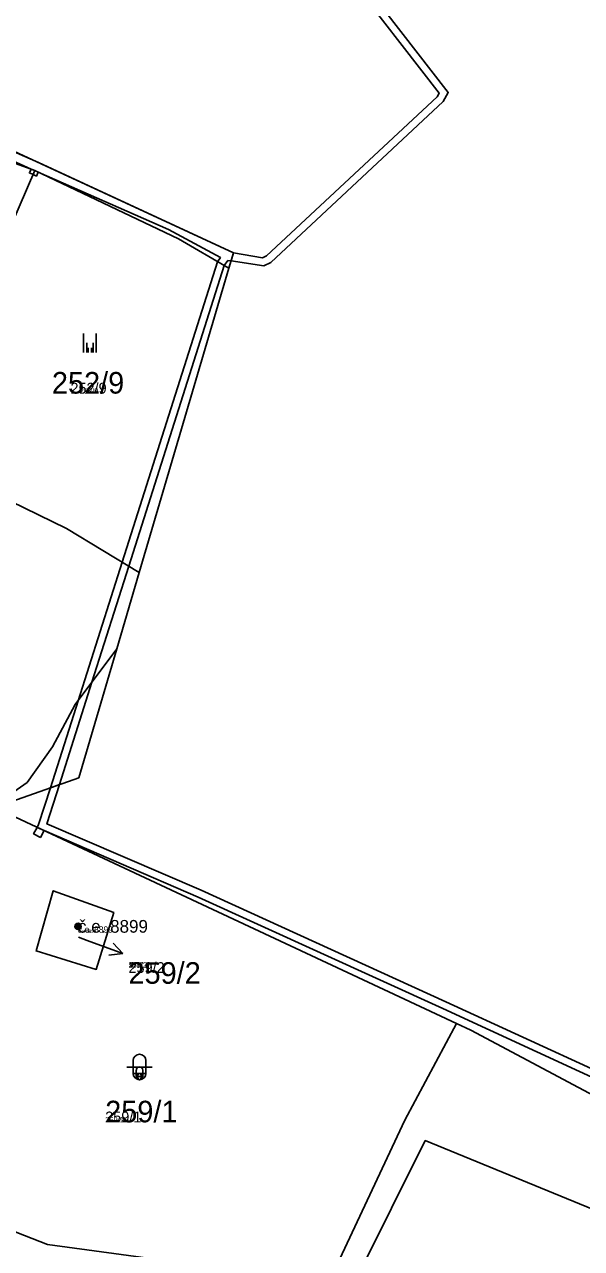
# Model space of a CAD drawing. Extents: x -759873 to -758487, y -975024 to -973516.
# Drawn here: x -758864.9 to -758821, y -974680.9 to -974584.4 of the extents above; entities that cross this region are included whole.
import ezdxf

# ---------------------------------------------------------------- set-up
doc = ezdxf.new("R2010")
doc.units = 0
for name, color, linetype in [('KAT_02_hranice parcel', 7, 'Continuous'), ('KAT_03_1000_st čísla parcelní', 7, 'Continuous'), ('KAT_03_1000_čísla parcelní', 7, 'Continuous'), ('KAT_03_1000_čísla popisná', 7, 'Continuous'), ('KAT_03_250_st čísla parcelní', 7, 'Continuous'), ('KAT_03_250_čísla parcelní', 7, 'Continuous'), ('KAT_03_250_čísla popisná', 7, 'Continuous'), ('KAT_03_500_st čísla parcelní', 7, 'Continuous'), ('KAT_03_500_čísla parcelní', 7, 'Continuous'), ('KAT_03_500_čísla popisná', 7, 'Continuous'), ('KAT_05_1000_značky kultur', 7, 'Continuous'), ('KAT_05_250_značky kultur', 7, 'Continuous'), ('KAT_05_500_značky kultur', 7, 'Continuous'), ('KAT_07_1000_značky budov', 7, 'Continuous'), ('KAT_07_250_značky budov', 7, 'Continuous'), ('KAT_07_500_značky budov', 7, 'Continuous'), ('KAT_10_věcná břemena', 7, 'Continuous'), ('KAT_12_pomocná šipka', 7, 'Continuous'), ('KAT_14_plocha_budovy', 7, 'Continuous'), ('KAT_14_plocha_pozemek', 7, 'Continuous')]:
    doc.layers.add(name, color=color, linetype=linetype)

msp = doc.modelspace()

# ---------------------------------------------------------------- linework, layer by layer
at = {"layer": 'KAT_02_hranice parcel'}
for p, q in [((-758880.42, -974589.99), (-758864.06, -974595.92)), ((-758848.79, -974603.63), (-758855.85, -974627.6)), ((-758855.85, -974627.6), (-758857.61, -974633.6)), ((-758830.87, -974663.12), (-758865.59, -974646.87))]:
    msp.add_line(p, q, dxfattribs=at)
for points in [[(-758876.96, -974589.19), (-758848.43, -974602.4), (-758848.79, -974603.63)], [(-758855.85, -974627.6), (-758861.57, -974624.14), (-758873.69, -974618.23), (-758864.06, -974595.92)], [(-758864.06, -974595.92), (-758852.74, -974601.3), (-758848.79, -974603.63)], [(-758857.61, -974633.6), (-758860.88, -974638), (-758862.68, -974641.33), (-758864.67, -974644.15), (-758865.71, -974644.88), (-758875.98, -974644.85), (-758898.47, -974637.56)], [(-758867.23, -974646.1), (-758860.6, -974643.76), (-758857.61, -974633.6)], [(-758859.23, -974658.86), (-758863.96, -974657.4), (-758862.61, -974652.66), (-758857.85, -974654.38), (-758859.23, -974658.86)], [(-758830.87, -974663.12), (-758834.94, -974670.75), (-758841.44, -974684.62), (-758853.59, -974681.81), (-758863.06, -974680.54), (-758877.35, -974674.93)], [(-758800.69, -974679.14), (-758829.75, -974663.64), (-758830.87, -974663.12)], [(-758846.61, -974699.26), (-758838.64, -974683.01), (-758833.34, -974672.35), (-758802.92, -974684.85)]]:
    msp.add_lwpolyline(points, dxfattribs=at)
at = {"layer": 'KAT_03_1000_čísla popisná'}
msp.add_circle((-758860.66, -974655.47), 0.25, dxfattribs=at)
at = {"layer": 'KAT_03_250_čísla popisná'}
msp.add_circle((-758860.66, -974655.47), 0.0625, dxfattribs=at)
at = {"layer": 'KAT_03_500_čísla popisná'}
msp.add_circle((-758860.66, -974655.47), 0.125, dxfattribs=at)
at = {"layer": 'KAT_05_1000_značky kultur'}
for p, q in [((-758860.231, -974610.26), (-758860.231, -974608.76)), ((-758859.23, -974610.26), (-758859.23, -974608.76)), ((-758856.321, -974666.051), (-758856.321, -974667.052)), ((-758855.319, -974667.052), (-758855.319, -974666.051)), ((-758856.821, -974666.551), (-758854.819, -974666.551))]:
    msp.add_line(p, q, dxfattribs=at)
for centre, start, end in [((-758855.82, -974666.051), 0, 180), ((-758855.82, -974667.051), 180, 359.98789)]:
    msp.add_arc(centre, 0.5, start, end, dxfattribs=at)
at = {"layer": 'KAT_05_250_značky kultur'}
for p, q in [((-758859.848, -974610.26), (-758859.848, -974609.885)), ((-758859.598, -974610.26), (-758859.598, -974609.885)), ((-758856.07, -974667.3), (-758855.57, -974667.3)), ((-758855.945, -974667.175), (-758855.945, -974667.426)), ((-758855.695, -974667.426), (-758855.695, -974667.175))]:
    msp.add_line(p, q, dxfattribs=at)
for centre, start, end in [((-758855.82, -974667.175), 0, 180), ((-758855.82, -974667.425), 180, 359.98789)]:
    msp.add_arc(centre, 0.125, start, end, dxfattribs=at)
at = {"layer": 'KAT_05_500_značky kultur'}
for p, q in [((-758859.976, -974610.26), (-758859.976, -974609.51)), ((-758859.475, -974610.26), (-758859.475, -974609.51)), ((-758856.321, -974667.051), (-758855.319, -974667.051)), ((-758856.071, -974666.801), (-758856.071, -974667.301)), ((-758855.569, -974667.301), (-758855.569, -974666.801))]:
    msp.add_line(p, q, dxfattribs=at)
for centre, start, end in [((-758855.82, -974666.8), 0, 180), ((-758855.82, -974667.3), 180, 359.98789)]:
    msp.add_arc(centre, 0.25, start, end, dxfattribs=at)
at = {"layer": 'KAT_07_1000_značky budov'}
msp.add_circle((-758860.667, -974655.469), 0.175, dxfattribs=at)
at = {"layer": 'KAT_07_250_značky budov'}
msp.add_circle((-758860.662, -974655.47), 0.0437, dxfattribs=at)
at = {"layer": 'KAT_07_500_značky budov'}
msp.add_circle((-758860.663, -974655.47), 0.0875, dxfattribs=at)
at = {"layer": 'KAT_10_věcná břemena'}
for points in [[(-758944.47, -974532.92), (-758918.95, -974538.31), (-758913.99, -974536.95), (-758863.62, -974547.94), (-758854.35, -974561.28), (-758832.24, -974589.84), (-758832.4, -974590.11), (-758845.83, -974602.66), (-758846.13, -974602.81), (-758848.43, -974602.4), (-758848.62, -974603.05), (-758846.03, -974603.43), (-758845.49, -974603.16), (-758831.92, -974590.49), (-758831.52, -974589.78), (-758853.87, -974560.92), (-758863.26, -974547.4), (-758914.01, -974536.33), (-758918.97, -974537.69), (-758944.37, -974532.32)], [(-758872.83, -974591.98), (-758864.34, -974595.82), (-758864.48, -974596.12), (-758864.2, -974596.24), (-758863.93, -974596.37), (-758863.79, -974596.05), (-758853.54, -974600.56), (-758849.45, -974602.79), (-758849.68, -974603.11), (-758857.19, -974626.79), (-758860.66, -974637.71), (-758862.83, -974644.55), (-758862.12, -974644.3), (-758859.56, -974636.23), (-758856.67, -974627.1), (-758849.15, -974603.42), (-758848.87, -974603.01), (-758848.62, -974603.05), (-758848.43, -974602.4), (-758863.78, -974595.29), (-758872.63, -974591.42)]]:
    msp.add_lwpolyline(points, dxfattribs=at)
for points in [[(-758863.87, -974647.67), (-758863.33, -974647.93), (-758851.2, -974653.17), (-758831.96, -974661.95), (-758813.8, -974670.31), (-758798.54, -974678.52), (-758797.54, -974678.23), (-758813.54, -974669.77), (-758831.72, -974661.41), (-758850.96, -974652.63), (-758863.11, -974647.4), (-758862.12, -974644.3), (-758862.83, -974644.55), (-758863.76, -974647.45)], [(-758863.87, -974647.67), (-758864.15, -974648.18), (-758863.62, -974648.47), (-758863.33, -974647.93)]]:
    msp.add_lwpolyline(points, close=True, dxfattribs=at)
at = {"layer": 'KAT_12_pomocná šipka'}
for p, q in [((-758860.62, -974656.33), (-758859.95, -974656.58)), ((-758859.95, -974656.58), (-758857.13, -974657.606)), ((-758857.13, -974657.606), (-758857.9, -974656.793)), ((-758857.13, -974657.606), (-758858.242, -974657.734))]:
    msp.add_line(p, q, dxfattribs=at)
at = {"layer": 'KAT_14_plocha_budovy'}
msp.add_lwpolyline([(-758863.96, -974657.4), (-758859.23, -974658.86), (-758857.85, -974654.38), (-758862.61, -974652.66)], close=True, dxfattribs=at)
at = {"layer": 'KAT_14_plocha_pozemek'}
for points in [[(-759016.55, -974568.17), (-758996.05, -974575.76), (-758974.89, -974553.65), (-758967.25, -974543.68), (-758953.35, -974536.7), (-758933.95, -974536.82), (-758924.53, -974539.9), (-758913.57, -974550.46), (-758909.19, -974563.8), (-758909.74, -974577.13), (-758876.96, -974589.19), (-758848.43, -974602.4), (-758848.79, -974603.63), (-758855.85, -974627.6), (-758857.61, -974633.6), (-758860.6, -974643.76), (-758867.23, -974646.1), (-758865.59, -974646.87), (-758830.87, -974663.12), (-758829.75, -974663.64), (-758800.69, -974679.14)], [(-758867.23, -974646.1), (-758860.6, -974643.76), (-758857.61, -974633.6), (-758860.88, -974638), (-758862.68, -974641.33), (-758864.67, -974644.15), (-758865.71, -974644.88)]]:
    msp.add_lwpolyline(points, dxfattribs=at)
for points in [[(-758864.06, -974595.92), (-758852.74, -974601.3), (-758848.79, -974603.63), (-758848.43, -974602.4), (-758876.96, -974589.19), (-758905.47, -974586.23), (-758898.12, -974589.84), (-758880.42, -974589.99)], [(-758855.85, -974627.6), (-758861.57, -974624.14), (-758873.69, -974618.23), (-758864.06, -974595.92), (-758880.42, -974589.99), (-758883.04, -974596.56), (-758881.45, -974597.46), (-758885.45, -974608.9), (-758891.31, -974622.41), (-758898.47, -974637.56), (-758875.98, -974644.85), (-758865.71, -974644.88), (-758864.67, -974644.15), (-758862.68, -974641.33), (-758860.88, -974638), (-758857.61, -974633.6)], [(-758855.85, -974627.6), (-758848.79, -974603.63), (-758852.74, -974601.3), (-758864.06, -974595.92), (-758873.69, -974618.23), (-758861.57, -974624.14)], [(-758830.87, -974663.12), (-758865.59, -974646.87), (-758868.73, -974653.83), (-758870.1, -974655.59), (-758877.35, -974674.93), (-758863.06, -974680.54), (-758853.59, -974681.81), (-758841.44, -974684.62), (-758834.94, -974670.75)], [(-758859.23, -974658.86), (-758863.96, -974657.4), (-758862.61, -974652.66), (-758857.85, -974654.38)], [(-758859.23, -974658.86), (-758857.85, -974654.38), (-758862.61, -974652.66), (-758863.96, -974657.4)], [(-758830.87, -974663.12), (-758834.94, -974670.75), (-758841.44, -974684.62), (-758853.59, -974681.81), (-758863.06, -974680.54), (-758877.35, -974674.93), (-758892.08, -974697.79), (-758892.74, -974704.7), (-758858.23, -974722.43), (-758855, -974716.35), (-758846.61, -974699.26), (-758838.64, -974683.01), (-758833.34, -974672.35), (-758802.92, -974684.85), (-758800.69, -974679.14), (-758829.75, -974663.64)], [(-758796.23, -974686.87), (-758800.96, -974685.16), (-758802.92, -974684.85), (-758833.34, -974672.35), (-758838.64, -974683.01), (-758846.61, -974699.26), (-758814.06, -974719.44), (-758801.52, -974695.69), (-758800.04, -974695.13)]]:
    msp.add_lwpolyline(points, close=True, dxfattribs=at)

# ---------------------------------------------------------------- texts
at = {"layer": 'KAT_03_1000_st čísla parcelní'}
msp.add_text('259/2', height=1.7, dxfattribs=at).set_placement((-758856.69, -974659.993))
at = {"layer": 'KAT_03_1000_čísla parcelní'}
for s, p in [('252/9', (-758862.713, -974613.5)), ('259/1', (-758858.52, -974670.91))]:
    msp.add_text(s, height=1.7, dxfattribs=at).set_placement(p)
at = {"layer": 'KAT_03_1000_čísla popisná'}
msp.add_text('č.e. 8899', height=1, dxfattribs=at).set_placement((-758860.66, -974655.97))
at = {"layer": 'KAT_03_250_st čísla parcelní'}
msp.add_text('259/2', height=0.425, dxfattribs=at).set_placement((-758856.69, -974658.718))
at = {"layer": 'KAT_03_250_čísla parcelní'}
for s, p in [('252/9', (-758860.525, -974613.5)), ('259/1', (-758858.52, -974670.91))]:
    msp.add_text(s, height=0.425, dxfattribs=at).set_placement(p)
at = {"layer": 'KAT_03_250_čísla popisná'}
msp.add_text('č.e. 8899', height=0.25, dxfattribs=at).set_placement((-758860.66, -974655.97))
at = {"layer": 'KAT_03_500_st čísla parcelní'}
msp.add_text('259/2', height=0.85, dxfattribs=at).set_placement((-758856.69, -974659.143))
at = {"layer": 'KAT_03_500_čísla parcelní'}
for s, p in [('252/9', (-758861.254, -974613.5)), ('259/1', (-758858.52, -974670.91))]:
    msp.add_text(s, height=0.85, dxfattribs=at).set_placement(p)
at = {"layer": 'KAT_03_500_čísla popisná'}
msp.add_text('č.e. 8899', height=0.5, dxfattribs=at).set_placement((-758860.66, -974655.97))

doc.saveas('drawing.dxf')
